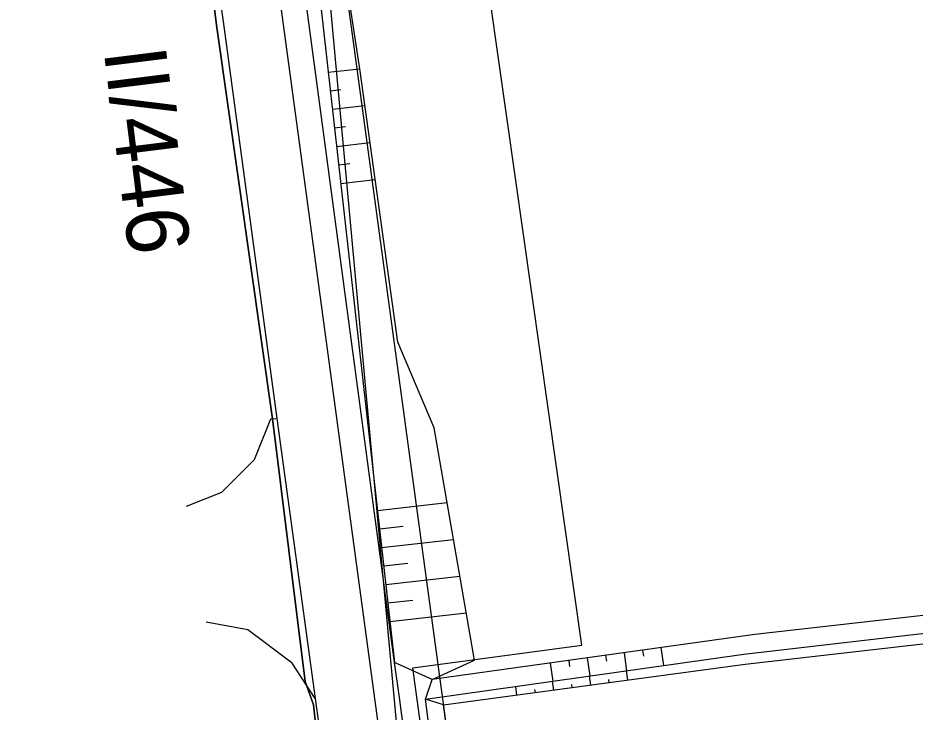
# Model space of a CAD drawing. Extents: x -555887 to -552101, y -1100251 to -1096546.
# Drawn here: x -554053.2 to -553981, y -1097766.8 to -1097711 of the extents above; entities that cross this region are included whole.
import ezdxf

# ---------------------------------------------------------------- set-up
doc = ezdxf.new("R2010")
doc.units = 0
for name, color, linetype in [('07_VODOVOD', 7, 'Continuous'), ('PARCELY_silnice', 7, 'Continuous'), ('ROZHLED_ram_legenda_1', 7, 'Continuous'), ('ROZHLED_trojuhelniky_1', 7, 'Continuous'), ('ZSST', 7, 'Continuous'), ('zájem', 7, 'Continuous')]:
    doc.layers.add(name, color=color, linetype=linetype)

msp = doc.modelspace()

# ---------------------------------------------------------------- linework, layer by layer
at = {"layer": '07_VODOVOD'}
msp.add_lwpolyline([(-553936.175, -1098296.386), (-554003.21, -1097797.26), (-554016.58, -1097798.55), (-554021.42, -1097763.29), (-554007.81, -1097761.46), (-554017.883, -1097690.586), (-554019.47, -1097678.04), (-553931.71, -1097666.8), (-553860.51, -1097660.95), (-553851.186, -1097659.979), (-553809.175, -1097658.756), (-553772.306, -1097657.572), (-553745.69, -1097656.809), (-553714.889, -1097655.5), (-553705.569, -1097655.382), (-553663.409, -1097654.214), (-553621.83, -1097652.811), (-553564.872, -1097648.296)], dxfattribs=at)
at = {"layer": 'PARCELY_silnice'}
for points in [[(-553950.34, -1098288.41), (-554001.81, -1097900.62), (-554000.01, -1097890.44), (-554002.33, -1097872.53), (-554008.3, -1097844.49), (-554029.64, -1097687.62), (-554030.91, -1097678.33), (-554047.02, -1097559.88)], [(-554053.21, -1097604.42), (-554046.53, -1097659.36), (-554040.57, -1097685.1), (-554037.19, -1097711.74), (-554032.71, -1097743.24), (-554030.08, -1097764.38), (-554029.42, -1097766.27), (-554026.13, -1097796.62), (-554021.75, -1097825.43), (-554018.68, -1097848.98), (-554014.41, -1097881.75), (-554013.24, -1097889.61), (-554000.89, -1097984.42), (-553998.62, -1098003.87), (-553997.67, -1098021.07), (-553963.01, -1098289.11)]]:
    msp.add_lwpolyline(points, dxfattribs=at)
at = {"layer": 'ROZHLED_trojuhelniky_1'}
for p, q in [((-554019.56, -1097802.302), (-554030.523, -1097682.754)), ((-554035.651, -1097683.386), (-554019.56, -1097802.302))]:
    msp.add_line(p, q, dxfattribs=at)
at = {"layer": 'ZSST'}
for p, q in [((-554028.92, -1097709.16), (-554022.89, -1097762.85)), ((-554028.225, -1097715.345), (-554025.69, -1097715.06)), ((-554028.058, -1097716.835), (-554027.2, -1097716.739)), ((-554027.891, -1097718.326), (-554025.275, -1097718.032)), ((-554027.723, -1097719.817), (-554026.839, -1097719.717)), ((-554027.556, -1097721.307), (-554024.86, -1097721.005)), ((-554027.388, -1097722.798), (-554026.477, -1097722.696)), ((-554027.221, -1097724.289), (-554024.446, -1097723.977)), ((-554024.265, -1097750.611), (-554018.651, -1097749.981)), ((-554024.097, -1097752.102), (-554022.198, -1097751.889)), ((-554023.93, -1097753.593), (-554018.135, -1097752.942)), ((-554023.762, -1097755.083), (-554021.803, -1097754.863)), ((-554023.595, -1097756.574), (-554017.619, -1097755.903)), ((-554023.427, -1097758.064), (-554021.407, -1097757.838)), ((-554023.26, -1097759.555), (-554017.103, -1097758.864)), ((-554001.435, -1097761.65), (-554001.233, -1097763.095)), ((-554005.892, -1097762.274), (-554005.824, -1097762.757)), ((-554004.406, -1097762.066), (-554004.203, -1097763.516)), ((-554002.921, -1097761.858), (-554002.853, -1097762.34)), ((-554019.86, -1097764.23), (-554022.89, -1097762.85)), ((-554019.86, -1097764.23), (-554016.44, -1097762.67)), ((-554010.348, -1097762.898), (-554010.144, -1097764.357)), ((-554008.863, -1097762.69), (-554008.795, -1097763.175)), ((-554007.377, -1097762.482), (-554007.174, -1097763.937)), ((-554004.114, -1097764.268), (-554004.215, -1097763.518)), ((-554020.4, -1097765.81), (-554019.86, -1097764.23)), ((-554010.06, -1097765.071), (-554010.156, -1097764.359)), ((-554007.087, -1097764.669), (-554007.186, -1097763.938)), ((-554005.6, -1097764.469), (-554005.634, -1097764.222)), ((-554013.033, -1097765.472), (-554013.127, -1097764.78)), ((-554011.547, -1097765.272), (-554011.578, -1097765.038)), ((-554008.573, -1097764.87), (-554008.606, -1097764.63)), ((-554014.15, -1097813.85), (-554020.4, -1097765.81)), ((-554018.94, -1097766.27), (-554020.4, -1097765.81))]:
    msp.add_line(p, q, dxfattribs=at)
for points in [[(-554004.38, -1097907.95), (-554007.16, -1097886.83), (-554009.83, -1097866.73), (-554011.06, -1097855.79), (-554016.16, -1097813.76), (-554022.49, -1097765.68), (-554022.89, -1097762.85), (-554033.17, -1097686.07)], [(-554038.93, -1097695.81), (-554036.68, -1097711.27), (-554032.37, -1097743.21), (-554029.29, -1097765.74), (-554028.18, -1097773.76), (-554026.94, -1097782.88), (-554024.58, -1097801.37), (-554023.29, -1097811.21), (-554022.11, -1097820.71), (-554021.72, -1097825.46), (-554018.91, -1097845.48), (-554014.76, -1097877), (-554018.4, -1097877.46), (-554019.08, -1097877.63)], [(-554016.44, -1097762.67), (-554019.7, -1097743.96), (-554022.62, -1097737.06), (-554025.69, -1097715.06), (-554026.48, -1097709.8), (-553997.95, -1097706.28), (-553954.82, -1097700.01), (-553931.16, -1097696.59)], [(-554039.64, -1097750.28), (-554036.79, -1097749.14), (-554034.16, -1097746.51), (-554032.85, -1097743.23), (-554032.37, -1097743.21)], [(-553922.03, -1097752.14), (-553953.94, -1097756.09), (-553993.87, -1097760.59), (-554019.86, -1097764.23)], [(-554020.4, -1097765.81), (-553994.77, -1097762.18), (-553948.24, -1097756.8), (-553920.86, -1097753.34)], [(-554001.76, -1097874.55), (-554003.79, -1097865.23), (-554007.51, -1097848.12), (-554012.49, -1097814.02), (-554018.94, -1097766.27), (-553994.65, -1097762.99), (-553948.26, -1097757.68), (-553920.88, -1097754.01)], [(-554029.29, -1097765.74), (-554031.13, -1097762.91), (-554034.7, -1097760.23), (-554038.06, -1097759.61)]]:
    msp.add_lwpolyline(points, dxfattribs=at)
at = {"layer": 'zájem'}
for points in [[(-554000.89, -1097984.42), (-554013.24, -1097889.61), (-554014.41, -1097881.75), (-554018.68, -1097848.98), (-554021.75, -1097825.43), (-554026.13, -1097796.62), (-554029.42, -1097766.27), (-554030.08, -1097764.38), (-554032.71, -1097743.24), (-554037.19, -1097711.74), (-554040.57, -1097685.1), (-554046.53, -1097659.36), (-554053.21, -1097604.42)], [(-554053.21, -1097604.42), (-554046.53, -1097659.36), (-554040.57, -1097685.1), (-554037.19, -1097711.74), (-554032.71, -1097743.24), (-554030.08, -1097764.38), (-554029.42, -1097766.27), (-554026.13, -1097796.62), (-554021.75, -1097825.43), (-554018.68, -1097848.98), (-554014.41, -1097881.75), (-554013.24, -1097889.61), (-554000.89, -1097984.42)]]:
    msp.add_lwpolyline(points, dxfattribs=at)

# ---------------------------------------------------------------- texts
at = {"layer": 'ROZHLED_ram_legenda_1'}
msp.add_text('II/446', height=5, rotation=277.1244, dxfattribs=at).set_placement((-554046.309, -1097713.629))

doc.saveas('drawing.dxf')
